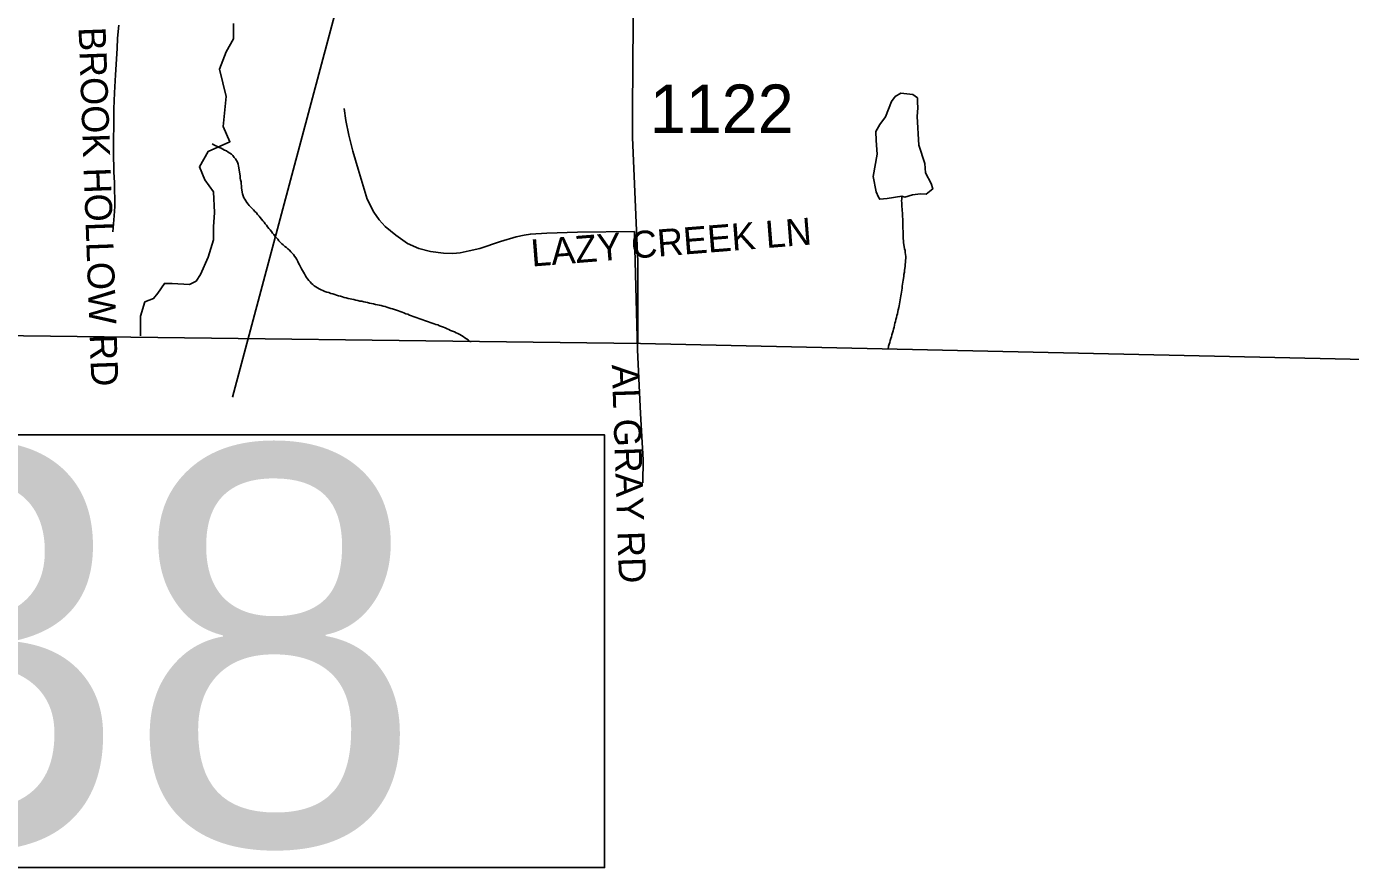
# Model space of a CAD drawing. Extents: x 1950930 to 2061844, y 904556 to 1017002.
# Drawn here: x 1994927 to 1999576, y 904556 to 907510 of the extents above; entities that cross this region are included whole.
import ezdxf

# ---------------------------------------------------------------- set-up
doc = ezdxf.new("R2010")
doc.units = 0
for name, color, linetype in [('Exist Boundary Political CountyLine', 7, 'Continuous'), ('Exist Hydrographic Creek Single Shore', 7, 'Continuous'), ('Exist Hydrographic Misc Water Feature', 7, 'Continuous'), ('Exist Road Non-System Type 51', 7, 'Continuous'), ('Exist Road Non-System Type 51 Label', 7, 'Continuous'), ('Exist Road Secondary Structure Pipe Number Label', 7, 'Continuous'), ('Exist Road Secondary Type 51 Attributed', 7, 'Continuous'), ('Exist Road Secondary Type 51 Number Label', 7, 'Continuous')]:
    doc.layers.add(name, color=color, linetype=linetype)

msp = doc.modelspace()

# ---------------------------------------------------------------- linework, layer by layer
at = {"layer": 'Exist Boundary Political CountyLine'}
msp.add_lwpolyline([(2014538, 906012.8), (1997082.5, 906396.5), (1993199.8, 906445.3), (1978988.5, 906730.2), (1974332.2, 906819.9), (1966688.7, 906863.1), (1954666.9, 907077.7)], dxfattribs=at)
at = {"layer": 'Exist Hydrographic Creek Single Shore'}
msp.add_lwpolyline([(1995654.2, 907520.9), (1995654.2, 907467.3), (1995627.4, 907421.4), (1995604.5, 907360.2), (1995627.4, 907264.5), (1995617.9, 907159.2), (1995640.8, 907105.6), (1995564.3, 907071.2), (1995533.7, 907017.6), (1995552.8, 906971.7), (1995583.4, 906929.6), (1995587.2, 906856.8), (1995583.4, 906807.1), (1995583.4, 906761.2), (1995564.3, 906699.9), (1995537.5, 906638.7), (1995522.2, 906615.7), (1995499.2, 906604.2), (1995438, 906608.1), (1995411.2, 906608.1), (1995388.2, 906573.6), (1995372.9, 906554.5), (1995342.3, 906543), (1995327, 906493.2), (1995327, 906474.1), (1995327, 906447.3), (1995327, 906424.3)], dxfattribs=at)
at = {"layer": 'Exist Hydrographic Misc Water Feature'}
for points in [[(1998000.8, 906913.9), (1997949, 906906.8), (1997923.1, 906903.8), (1997918.8, 906911.3), (1997910, 906929.8), (1997900.2, 906983.2), (1997914.1, 907061.8), (1997910.6, 907109.4), (1997909.6, 907141.7), (1997922.9, 907165.6), (1997943.4, 907192.5), (1997964.1, 907247), (1997977.5, 907264), (1997996.9, 907276.5), (1998039.6, 907271.6), (1998055.8, 907259.8), (1998056.2, 907244.3), (1998057.2, 907224.3), (1998054, 907194.4), (1998060.9, 907093.9), (1998081, 907028.7), (1998084.3, 906996.6), (1998103.2, 906959.2), (1998109.5, 906939.6), (1998086.1, 906921.3), (1998066.5, 906922.6), (1998038.4, 906919.6), (1998010.9, 906910.4), (1998000.8, 906913.9)], [(1995879.2, 906685.3), (1995875.7, 906691.9), (1995872, 906697.8), (1995868.1, 906703.6), (1995864, 906709.5), (1995859.7, 906714.2), (1995855.2, 906719.4), (1995850.1, 906724.6), (1995844.9, 906729.4), (1995839.2, 906734), (1995834.1, 906738), (1995828.5, 906742.9), (1995823.2, 906747.4), (1995818.5, 906752.1), (1995813.3, 906757.3), (1995808.8, 906763), (1995804.1, 906768.1), (1995799.8, 906773.2), (1995795.3, 906779.2), (1995791, 906783.9), (1995786.9, 906789.8), (1995782.4, 906795.8), (1995778.1, 906800.5), (1995773.6, 906806.4), (1995769.5, 906812.3), (1995765.2, 906817.4), (1995761.1, 906823.4), (1995756.3, 906828.1), (1995752.2, 906834), (1995747.7, 906839.6), (1995743.4, 906844.7), (1995738.3, 906849.9), (1995734.2, 906855.4), (1995729.1, 906860.7), (1995723.9, 906865.9), (1995718.8, 906870.7), (1995714.1, 906876), (1995709.2, 906881.6), (1995704.9, 906886.7), (1995700.8, 906891.7), (1995696.5, 906897.7), (1995693.2, 906903.4), (1995689.5, 906908.9), (1995687.2, 906915.7), (1995685.8, 906922.4), (1995684, 906928.9), (1995682.9, 906936.2), (1995681.9, 906942.9), (1995681.5, 906950.3), (1995680.7, 906957.8), (1995680.1, 906964.3), (1995678.8, 906971.8), (1995677.6, 906978.1), (1995676.8, 906985.6), (1995675.8, 906992.1), (1995675.3, 906999.5), (1995673.9, 907006.3), (1995672.9, 907013.6), (1995671, 907020.1), (1995669.6, 907026.8), (1995667.4, 907033.6), (1995664.1, 907039.4), (1995660.2, 907046), (1995655.9, 907050.8), (1995651.2, 907056.7), (1995646.6, 907061.9), (1995641.3, 907065.9), (1995635.2, 907069.3), (1995629, 907073.5), (1995622.6, 907076.1), (1995616.3, 907079.5), (1995610.1, 907083.3), (1995603.8, 907085.5), (1995597.6, 907088.9), (1995591.5, 907091.4), (1995584.9, 907095.3), (1995578.8, 907098.2)], [(1998000.8, 906913.9), (1998000.2, 906905.1), (1997999.8, 906898.2), (1998000.4, 906890.8), (1998000.4, 906884.4), (1998001, 906877), (1998001.5, 906869.6), (1998001.7, 906863), (1998002.7, 906856.4), (1998002.7, 906849.1), (1998003.3, 906841.7), (1998003.7, 906835.1), (1998004.3, 906827.8), (1998004.5, 906821.2), (1998004.5, 906813.9), (1998004.7, 906807.4), (1998004.7, 906799.7), (1998004.9, 906793.2), (1998004.9, 906785.8), (1998005.1, 906779.4), (1998005.1, 906772), (1998005.8, 906765.4), (1998006.2, 906758), (1998006.8, 906751.5), (1998008.2, 906744), (1998009.3, 906737.3), (1998010.5, 906729.9), (1998011.9, 906723.5), (1998012.5, 906716.9), (1998013.6, 906709.5), (1998014.2, 906702.9), (1998014.6, 906695.5), (1998014, 906689.2), (1998013.6, 906681.5), (1998012.7, 906675.1), (1998011.9, 906667.5), (1998010.9, 906661.2), (1998010.1, 906653.6), (1998009.5, 906647.2), (1998008.2, 906639.6), (1998007.2, 906633.4), (1998006, 906625.8), (1998004.9, 906619.5), (1998003.9, 906611.9), (1998002.9, 906605.6), (1998002.1, 906598), (1998001.5, 906591.6), (1998000.2, 906584.1), (1997999.6, 906577.7), (1997998.4, 906570.1), (1997997.4, 906563.9), (1997996.1, 906557.1), (1997994.9, 906550), (1997993.9, 906543.3), (1997992.6, 906535.8), (1997991.2, 906529.4), (1997989.6, 906522.8), (1997987.9, 906515.4), (1997986.9, 906509), (1997985.3, 906501.5), (1997983.2, 906495), (1997982.2, 906488.6), (1997980.1, 906481.2), (1997978.1, 906474.6), (1997976.6, 906467.9), (1997975.2, 906461.6), (1997973.2, 906454.3), (1997971.1, 906447.7), (1997969.7, 906441.4), (1997967.6, 906434.1), (1997966, 906427.4), (1997964.1, 906420.7), (1997962.1, 906414.2), (1997960, 906407.1), (1997958.2, 906400.5), (1997956.1, 906394), (1997954.3, 906387.3), (1997952.2, 906377.4)], [(1996488.8, 906404), (1996483.2, 906404.1), (1996477.5, 906409.7), (1996471.8, 906413.8), (1996466.4, 906417), (1996460.3, 906421.7), (1996454.1, 906425), (1996448.2, 906428.3), (1996442, 906431.7), (1996436.1, 906434.3), (1996429.5, 906437.7), (1996423, 906440.3), (1996416.2, 906443), (1996410, 906446.4), (1996403.7, 906448.9), (1996397.3, 906451.5), (1996391, 906454.1), (1996384.2, 906456.7), (1996377.4, 906459.4), (1996371.1, 906462), (1996364.5, 906463.8), (1996357.8, 906466.5), (1996351.2, 906468.6), (1996344.4, 906470.5), (1996338.1, 906473.1), (1996331.1, 906475), (1996324.3, 906477.6), (1996318, 906480.2), (1996311.4, 906482), (1996304.7, 906484.6), (1996298.3, 906487.3), (1996291.9, 906489.8), (1996285, 906491.7), (1996278.2, 906494.4), (1996272.3, 906496.9), (1996265.5, 906499.6), (1996259.1, 906501.7), (1996252.4, 906504.4), (1996246, 906507), (1996239.4, 906508.8), (1996232.7, 906511.5), (1996226.3, 906514), (1996219.4, 906515.9), (1996212.6, 906518.5), (1996206, 906520.3), (1996199.3, 906522.2), (1996192.7, 906524.4), (1996186.3, 906526.5), (1996179, 906528.1), (1996172.4, 906529.9), (1996165.8, 906531), (1996158.9, 906532.8), (1996151.9, 906534.2), (1996144.9, 906536.1), (1996138.4, 906537.1), (1996131.4, 906539), (1996124.4, 906540.9), (1996117.8, 906541.8), (1996110.9, 906543.8), (1996103.9, 906545.2), (1996096.9, 906546.2), (1996090.4, 906548.1), (1996083.4, 906549.1), (1996076.4, 906550.9), (1996069.5, 906552.5), (1996063.1, 906554.2), (1996055.9, 906555.4), (1996049, 906557.2), (1996042.6, 906558.9), (1996036, 906560.8), (1996029.1, 906562.6), (1996022.3, 906564.9), (1996015.7, 906566.7), (1996009, 906568.6), (1996002, 906571.2), (1995995.6, 906573), (1995988.5, 906575.8), (1995981.5, 906577.2), (1995974.7, 906579.9), (1995967.8, 906582.5), (1995961.4, 906585.1), (1995954.8, 906588.6), (1995949.1, 906591.9), (1995942.9, 906595.6), (1995937.2, 906599.7), (1995931.9, 906603.9), (1995927.2, 906608.2), (1995922.4, 906613), (1995918.1, 906618.1), (1995914, 906623.9), (1995910.1, 906629.1), (1995906.4, 906634.9), (1995903, 906641.5), (1995899.3, 906647.3), (1995896, 906653.9), (1995892.3, 906659.7), (1995889.2, 906666.3), (1995885.9, 906672.9), (1995882.5, 906679.5), (1995879.2, 906685.3)]]:
    msp.add_lwpolyline(points, dxfattribs=at)
at = {"layer": 'Exist Road Non-System Type 51'}
for points in [[(1995251, 907514.6), (1995246.4, 907469.1), (1995244.8, 907433.4), (1995239.1, 907340.9), (1995235.9, 907277.6), (1995233.1, 907221.4), (1995232.9, 907166.7), (1995231.9, 907109.9), (1995231.9, 907070.4), (1995233.8, 906998.4), (1995235.4, 906962.2), (1995236.8, 906878.3), (1995234.5, 906845.3), (1995232.4, 906817.2), (1995230.2, 906789.1)], [(1997061.6, 906790.8), (1996862.1, 906787.9), (1996754.2, 906784.1), (1996696.1, 906781.2), (1996674, 906777.4), (1996645.8, 906771.3), (1996591.5, 906754.7), (1996518.8, 906730.9), (1996481.1, 906722.1), (1996450.1, 906715.4), (1996424.1, 906713.2), (1996391.5, 906713.8), (1996345.5, 906719.9), (1996304, 906730.9), (1996265, 906748.6), (1996223.5, 906776.9), (1996186.4, 906808.4), (1996165.4, 906831.6), (1996146.6, 906858.2), (1996122.8, 906903.6), (1996091, 907009.2), (1996073.2, 907072.9), (1996059.1, 907128.8), (1996048.6, 907179.7), (1996042.5, 907222.9)], [(1997061.6, 906790.8), (1997061.8, 906773.4), (1997072, 906374.1), (1997077.8, 906249.5), (1997082.4, 906151.4), (1997092, 905988.1), (1997090.9, 905907.8)]]:
    msp.add_lwpolyline(points, dxfattribs=at)
at = {"layer": 'Exist Road Secondary Structure Pipe Number Label'}
msp.add_line((1996140.3, 908045.3), (1995650.4, 906208.1), dxfattribs=at)
msp.add_lwpolyline([(1992975.1, 906075.7), (1996956.8, 906075.7), (1996956.8, 904556.3), (1992975.1, 904556.3)], close=True, dxfattribs=at)
at = {"layer": 'Exist Road Secondary Type 51 Attributed'}
msp.add_lwpolyline([(1997074, 906396.7), (1997073.3, 906684.4), (1997054.3, 907120.9), (1997054.3, 907218.2), (1997056.8, 907526), (1997057.4, 907728.9), (1997064.8, 907952.7), (1997065.9, 908058.3), (1997076.5, 908230.1), (1997080.1, 908344.3), (1997087.6, 908440.1), (1997090, 908468.1), (1997114.5, 908681), (1997131.8, 908863.5)], dxfattribs=at)

# ---------------------------------------------------------------- texts
at = {"layer": 'Exist Road Non-System Type 51 Label'}
for s, rotation, p in [('  BROOK HOLLOW RD', 272.0747, (1995106.8, 907577.8)), ('  LAZY CREEK LN', 4.5124, (1996631.3, 906661.5)), ('  AL GRAY RD', 271.9232, (1996979.7, 906392.6))]:
    msp.add_text(s, height=95, rotation=rotation, dxfattribs=at).set_placement(p)
at = {"layer": 'Exist Road Secondary Structure Pipe Number Label'}
msp.add_text('P38', height=1400, dxfattribs=at).set_placement((1992988.2, 904635.4))
at = {"layer": 'Exist Road Secondary Type 51 Number Label'}
msp.add_text('1122', height=170, dxfattribs=at).set_placement((1997115.2, 907136.6))

doc.saveas('drawing.dxf')
